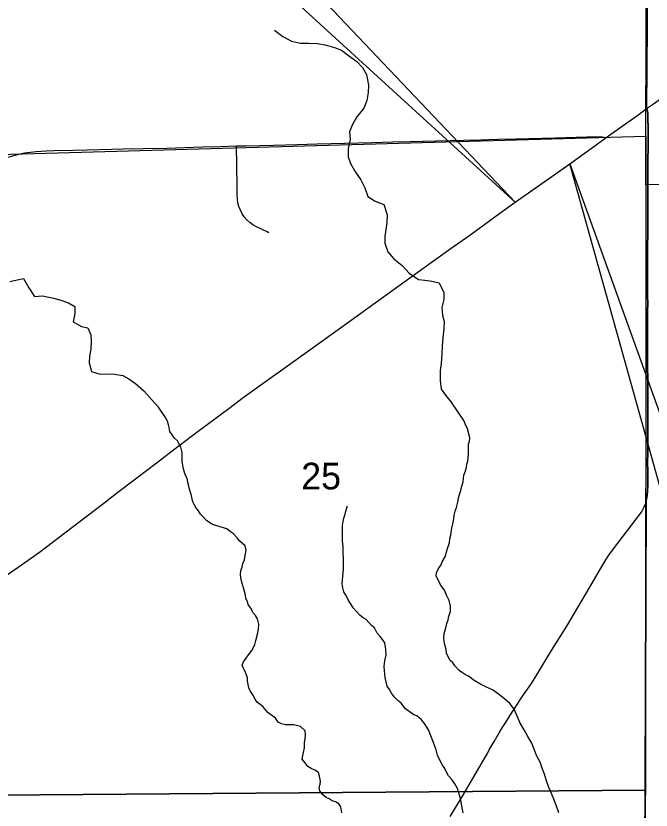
# Model space of a CAD drawing. Extents: x 0 to 34, y 0 to 22.
# Drawn here: x 4.659 to 5.655, y 16.861 to 18.105 of the extents above; entities that cross this region are included whole.
import ezdxf

# ---------------------------------------------------------------- set-up
doc = ezdxf.new("R2010")
doc.units = 0
for name, color, linetype in [('Default', 7, 'Continuous'), ('GM_X_County_Road', 7, 'Continuous'), ('GM_X_Minor_River', 7, 'Continuous'), ('GM_X_Section', 7, 'Continuous'), ('GM_X_Section_Text', 7, 'Continuous'), ('GM_X_State_Route', 7, 'Continuous'), ('GM_X_Township_Road', 7, 'Continuous')]:
    doc.layers.add(name, color=color, linetype=linetype)

msp = doc.modelspace()

# ---------------------------------------------------------------- linework, layer by layer
at = {"layer": 'Default'}
for points in [[(4.6746, 18.6215), (5.442, 17.8135), (4.6746, 18.514)], [(5.7774, 16.9797), (5.5275, 17.8738), (5.8499, 16.9797)]]:
    msp.add_lwpolyline(points, close=True, dxfattribs=at)
at = {"layer": 'GM_X_County_Road'}
for points in [[(5.6497, 17.6146), (5.6497, 17.6266), (5.6498, 17.6421), (5.6498, 17.6545), (5.6497, 17.667), (5.6496, 17.6918), (5.6495, 17.7111), (5.6494, 17.7241), (5.6497, 17.7445), (5.6498, 17.7632), (5.6502, 17.7756), (5.6502, 17.7881), (5.6501, 17.8098), (5.6501, 17.8253), (5.65, 17.8439), (5.65, 17.8687), (5.6501, 17.8819), (5.6503, 17.896), (5.6503, 17.922), (5.65, 17.9519), (5.6496, 17.9557), (5.6487, 17.958), (5.6479, 17.9601)], [(5.3401, 16.8512), (5.3592, 16.8832), (5.3735, 16.9072), (5.3922, 16.9394), (5.3983, 16.9502), (5.4012, 16.9556), (5.4058, 16.9636), (5.4088, 16.969), (5.4167, 16.9823), (5.4216, 16.9901), (5.4266, 16.9979), (5.4359, 17.013), (5.4413, 17.021), (5.446, 17.0285), (5.4513, 17.0367), (5.4674, 17.0599), (5.4707, 17.0652), (5.4756, 17.0731), (5.4916, 17.0996), (5.5014, 17.1154), (5.523, 17.1497), (5.54, 17.1789), (5.5591, 17.2108), (5.5684, 17.2269), (5.5775, 17.2429), (5.5841, 17.2532), (5.5889, 17.2608), (5.5961, 17.2708), (5.611, 17.2905), (5.6246, 17.308), (5.6346, 17.3213), (5.6396, 17.328), (5.6426, 17.3334), (5.644, 17.3362), (5.6464, 17.3421), (5.6476, 17.3466), (5.648, 17.3482), (5.6491, 17.3544), (5.6497, 17.3606), (5.6501, 17.37), (5.65, 17.3886), (5.65, 17.3948), (5.6497, 17.4029), (5.6496, 17.4095), (5.6498, 17.4158), (5.6498, 17.4224), (5.65, 17.4344), (5.6498, 17.4429), (5.6498, 17.4499), (5.6499, 17.4558), (5.6499, 17.462), (5.65, 17.4744), (5.6499, 17.5023), (5.6498, 17.5241), (5.6497, 17.5676), (5.6497, 17.6146)]]:
    msp.add_lwpolyline(points, dxfattribs=at)
at = {"layer": 'GM_X_Minor_River'}
for points in [[(5.0646, 18.0831), (5.0775, 18.0733), (5.0912, 18.0658), (5.1052, 18.0625), (5.1177, 18.0626), (5.1318, 18.0623), (5.1439, 18.0601), (5.1587, 18.056), (5.1697, 18.0519), (5.1803, 18.0436), (5.1936, 18.0342), (5.2024, 18.0244), (5.2085, 18.0138), (5.212, 17.9971), (5.2113, 17.9854), (5.2091, 17.9728), (5.2043, 17.9607), (5.1937, 17.9473), (5.1862, 17.9344), (5.1821, 17.9238), (5.1833, 17.912), (5.18, 17.8976), (5.1797, 17.8847), (5.1835, 17.8741), (5.1916, 17.8605), (5.1996, 17.8484), (5.2061, 17.8359), (5.2107, 17.8223), (5.2225, 17.8151), (5.2358, 17.8099), (5.2412, 17.7936), (5.2405, 17.7819), (5.239, 17.7705), (5.2376, 17.7602), (5.2376, 17.7496), (5.2422, 17.7356), (5.2514, 17.725), (5.2647, 17.7145), (5.2758, 17.7024), (5.2902, 17.6923), (5.3001, 17.6912), (5.311, 17.6901), (5.3224, 17.6871), (5.3301, 17.672), (5.3298, 17.6614), (5.3268, 17.6489), (5.328, 17.6363), (5.3307, 17.6265), (5.33, 17.6151), (5.3282, 17.6015), (5.3275, 17.5878), (5.3268, 17.576), (5.3258, 17.5609), (5.3243, 17.5498), (5.324, 17.5343), (5.326, 17.5207), (5.334, 17.5093), (5.3424, 17.4992)], [(4.6494, 17.6896), (4.6611, 17.692), (4.671, 17.6939), (4.6794, 17.6792), (4.6882, 17.666), (4.7007, 17.6668), (4.7181, 17.6631), (4.728, 17.6605), (4.7416, 17.6557), (4.7515, 17.65), (4.7516, 17.639), (4.7486, 17.6261), (4.7619, 17.619), (4.7718, 17.6168), (4.7767, 17.6058), (4.7772, 17.5963), (4.7765, 17.5834), (4.7746, 17.5724), (4.7739, 17.5618), (4.7778, 17.5485), (4.7911, 17.5444), (4.804, 17.5449), (4.8134, 17.5442), (4.8267, 17.5424), (4.8362, 17.5367), (4.8465, 17.5296), (4.8598, 17.5179), (4.8716, 17.5047), (4.8828, 17.4925)], [(5.1168, 16.9299), (5.1122, 16.936), (5.1076, 16.9413), (5.1087, 16.947), (5.1099, 16.9516), (5.1114, 16.9588), (5.1117, 16.9675), (5.1125, 16.9725), (5.1129, 16.9793), (5.1128, 16.9854), (5.1052, 16.9923), (5.0949, 16.9949), (5.0819, 16.9949), (5.0754, 16.9965), (5.0704, 16.9991), (5.0659, 17.0056), (5.054, 17.0143), (5.0463, 17.0239), (5.0376, 17.0299), (5.0341, 17.0349), (5.0314, 17.0402), (5.0264, 17.0482), (5.0241, 17.0528), (5.0222, 17.0634), (5.0222, 17.0687), (5.0199, 17.0741), (5.0184, 17.0786), (5.0157, 17.0832), (5.0138, 17.0885), (5.0157, 17.0938), (5.0198, 17.0992), (5.0236, 17.1045), (5.029, 17.1113), (5.0316, 17.1159), (5.0335, 17.1208), (5.035, 17.1273), (5.0377, 17.1372), (5.0396, 17.1448), (5.0399, 17.1528), (5.038, 17.1608), (5.0346, 17.1661), (5.0304, 17.171), (5.0284, 17.1763), (5.0231, 17.1836), (5.0219, 17.1881), (5.0196, 17.1931), (5.0188, 17.198), (5.0158, 17.2094), (5.0142, 17.2148), (5.0127, 17.2205), (5.0119, 17.2258), (5.0111, 17.2307), (5.0119, 17.2368), (5.0138, 17.2421), (5.0149, 17.2478), (5.0172, 17.2535), (5.0187, 17.26), (5.0198, 17.2684), (5.0183, 17.2756), (5.0099, 17.2828), (5.006, 17.2878), (5.0003, 17.2939), (4.9953, 17.2973), (4.9896, 17.3019), (4.9846, 17.3034), (4.9793, 17.3049), (4.9709, 17.3076), (4.9663, 17.3095), (4.9579, 17.3148), (4.9529, 17.3201), (4.9483, 17.3251), (4.9453, 17.33), (4.941, 17.3353), (4.9384, 17.3399), (4.9364, 17.3445), (4.9349, 17.3509), (4.9337, 17.3555), (4.9311, 17.3643), (4.9303, 17.3688), (4.9287, 17.3745), (4.928, 17.3791), (4.926, 17.3837), (4.9237, 17.3886), (4.9218, 17.3962), (4.9195, 17.4068), (4.9195, 17.4217), (4.9175, 17.4297), (4.9149, 17.4346), (4.9126, 17.4399), (4.9076, 17.4441), (4.9041, 17.4491), (4.9003, 17.4544), (4.8992, 17.4605), (4.8984, 17.465), (4.8965, 17.4704), (4.8934, 17.4761), (4.8828, 17.4925)], [(5.3203, 17.2233), (5.318, 17.2279), (5.3187, 17.2332), (5.3214, 17.2401), (5.3259, 17.2458), (5.3274, 17.2503), (5.3324, 17.259), (5.3342, 17.2659), (5.3358, 17.2712), (5.3388, 17.2803), (5.3395, 17.2864), (5.3407, 17.2921), (5.3414, 17.297), (5.3425, 17.3031), (5.344, 17.3099), (5.3455, 17.3175), (5.3463, 17.3236), (5.3478, 17.3296), (5.3497, 17.3353), (5.3523, 17.3456), (5.3531, 17.3505), (5.3546, 17.3555), (5.3565, 17.3619), (5.358, 17.3687), (5.3602, 17.3756), (5.3613, 17.3862), (5.3636, 17.3915), (5.3655, 17.3983), (5.3662, 17.4033), (5.3674, 17.4078), (5.3681, 17.4128), (5.3685, 17.4211), (5.3688, 17.428), (5.3688, 17.4344), (5.3703, 17.4394), (5.3707, 17.4443), (5.3669, 17.4584), (5.3634, 17.4664), (5.3611, 17.4714), (5.3424, 17.4992)], [(5.3601, 16.8571), (5.3581, 16.8674), (5.3566, 16.8777), (5.3547, 16.8849), (5.3512, 16.8952), (5.347, 16.9024), (5.3424, 16.9092), (5.3374, 16.9149), (5.3343, 16.9206), (5.3317, 16.9267), (5.3278, 16.9317), (5.324, 16.9385), (5.3198, 16.9476), (5.3178, 16.956), (5.3148, 16.964), (5.3125, 16.9701), (5.3098, 16.9777), (5.3059, 16.9872), (5.2994, 16.9971), (5.2948, 17.0028), (5.2876, 17.0089), (5.283, 17.0104), (5.27, 17.0199), (5.2631, 17.0291), (5.2577, 17.0332), (5.2528, 17.0382), (5.2478, 17.0447), (5.2447, 17.0504), (5.2413, 17.0557), (5.239, 17.0644), (5.2378, 17.069), (5.237, 17.0796), (5.2366, 17.0869), (5.2374, 17.0952), (5.2393, 17.1047), (5.2392, 17.1131), (5.2377, 17.1234), (5.2339, 17.1287), (5.23, 17.1333), (5.2254, 17.1386), (5.2212, 17.147), (5.2166, 17.1508), (5.2082, 17.1599), (5.2036, 17.1626), (5.1987, 17.1664), (5.1925, 17.1732), (5.1879, 17.1785), (5.1845, 17.1835), (5.1807, 17.1899), (5.1772, 17.1964), (5.1734, 17.2033), (5.1715, 17.2097), (5.1707, 17.2158), (5.1718, 17.2272), (5.1729, 17.239), (5.1729, 17.2561), (5.1721, 17.2645), (5.1721, 17.2736), (5.1713, 17.2831), (5.1709, 17.29), (5.1709, 17.3071), (5.172, 17.3135), (5.1731, 17.3185), (5.175, 17.3249), (5.1761, 17.3295), (5.1777, 17.3348), (5.1791, 17.3382)], [(5.3774, 17.0643), (5.3687, 17.0712), (5.3637, 17.0735), (5.3592, 17.0762), (5.3538, 17.0803), (5.3473, 17.0876), (5.3442, 17.0921), (5.3397, 17.0956), (5.337, 17.1013), (5.3343, 17.1073), (5.3335, 17.1131), (5.3312, 17.1226), (5.33, 17.1309), (5.3304, 17.1378), (5.333, 17.1469), (5.3349, 17.1537), (5.3368, 17.1594), (5.338, 17.1651), (5.3402, 17.1727), (5.3402, 17.1811), (5.3383, 17.1895), (5.3341, 17.1979), (5.331, 17.2058), (5.3275, 17.2108), (5.3241, 17.2153), (5.3203, 17.2233)], [(5.5104, 16.8573), (5.5059, 16.869), (5.5026, 16.8785), (5.4988, 16.8873), (5.4947, 16.8968), (5.491, 16.9074), (5.4876, 16.9177), (5.4842, 16.9272), (5.4812, 16.9363), (5.4756, 16.9458), (5.4722, 16.9553), (5.4681, 16.9664), (5.4614, 16.9766), (5.4561, 16.9869), (5.4497, 16.9976), (5.4448, 17.0086), (5.4403, 17.0196), (5.4332, 17.0284), (5.4249, 17.0356), (5.4159, 17.0429), (5.4064, 17.0498), (5.3966, 17.054), (5.3864, 17.0593), (5.3774, 17.0643)], [(5.17, 16.8572), (5.1685, 16.8664), (5.1654, 16.8713), (5.16, 16.8743), (5.1551, 16.8762), (5.1501, 16.8789), (5.1455, 16.8812), (5.139, 16.8865), (5.1356, 16.8918), (5.1344, 16.8968), (5.1359, 16.9021), (5.1367, 16.9067), (5.1351, 16.9147), (5.1332, 16.9204), (5.1279, 16.9242), (5.1218, 16.9265), (5.1168, 16.9299)]]:
    msp.add_lwpolyline(points, dxfattribs=at)
at = {"layer": 'GM_X_Section'}
for points in [[(4.6433, 18.514), (4.6321, 17.8882), (5.6468, 17.9172), (5.6499, 18.8708), (5.6498, 18.8985), (4.6746, 18.9086), (4.6746, 18.514)], [(5.6499, 18.8708), (6.7847, 18.8752), (6.7979, 17.8558), (5.6465, 17.841), (5.6468, 17.9172)], [(5.6468, 17.9172), (5.6465, 17.841), (5.6459, 16.8927), (4.6282, 16.8848), (4.6321, 17.8882)], [(6.8036, 16.9797), (6.7979, 17.8558), (5.6465, 17.841), (5.6459, 16.8927), (5.644, 16.8278), (5.7774, 16.8294), (5.7774, 16.9797)], [(5.6459, 16.8927), (5.644, 16.8278), (5.6379, 15.8781), (4.6171, 15.8766), (4.6282, 16.8848)]]:
    msp.add_lwpolyline(points, close=True, dxfattribs=at)
at = {"layer": 'GM_X_State_Route'}
msp.add_line((5.442, 17.8135), (5.5275, 17.8738), dxfattribs=at)
for points in [[(5.6549, 18.8539), (5.6477, 17.9606), (5.6485, 17.9585), (5.6494, 17.9562), (5.6498, 17.9525), (5.6501, 17.9226), (5.6501, 17.8965), (5.6499, 17.8824), (5.6498, 17.8693), (5.6498, 17.8445), (5.6499, 17.8258), (5.6499, 17.8103), (5.65, 17.7886), (5.65, 17.7762), (5.6496, 17.7637), (5.6495, 17.7451), (5.6492, 17.7246), (5.6493, 17.7117), (5.6494, 17.6924), (5.6495, 17.6675), (5.6496, 17.6551), (5.6495, 17.6427), (5.6495, 17.6271), (5.6495, 17.5681), (5.6496, 17.5246), (5.6497, 17.5029), (5.6498, 17.4749), (5.6497, 17.4626), (5.6497, 17.4564), (5.6496, 17.4505), (5.6496, 17.4434), (5.6497, 17.4349), (5.6496, 17.423), (5.6496, 17.4163), (5.6494, 17.41), (5.6494, 17.4034), (5.6497, 17.3954), (5.6498, 17.3892), (5.6499, 17.3705), (5.6495, 17.3612), (5.6489, 17.3549), (5.6478, 17.3487), (5.6474, 17.3472), (5.6423, 16.0151)], [(5.6423, 16.0151), (5.6474, 17.3472), (5.6478, 17.3487), (5.6489, 17.3549), (5.6495, 17.3612), (5.6499, 17.3705), (5.6498, 17.3892), (5.6497, 17.3954), (5.6494, 17.4034), (5.6494, 17.41), (5.6496, 17.4163), (5.6496, 17.423), (5.6497, 17.4349), (5.6496, 17.4434), (5.6496, 17.4505), (5.6497, 17.4564), (5.6497, 17.4626), (5.6498, 17.4749), (5.6497, 17.5029), (5.6496, 17.5246), (5.6495, 17.5681), (5.6495, 17.6271), (5.6495, 17.6427), (5.6496, 17.6551), (5.6495, 17.6675), (5.6494, 17.6924), (5.6493, 17.7117), (5.6492, 17.7246), (5.6495, 17.7451), (5.6496, 17.7637), (5.65, 17.7762), (5.65, 17.7886), (5.6499, 17.8103), (5.6499, 17.8258), (5.6498, 17.8445), (5.6498, 17.8693), (5.6499, 17.8824), (5.6501, 17.8965), (5.6501, 17.9226), (5.6498, 17.9525), (5.6494, 17.9562), (5.6485, 17.9585), (5.6477, 17.9606), (5.6549, 18.8539)], [(5.6479, 17.9601), (5.6588, 17.9679), (5.6992, 17.9967), (5.7498, 18.0326), (5.8201, 18.0828), (5.858, 18.11), (5.8686, 18.1179), (5.8778, 18.1246), (5.8808, 18.127), (5.884, 18.1295), (5.8975, 18.1408), (5.9012, 18.1441), (5.916, 18.1573), (5.9293, 18.1697), (5.9473, 18.1863), (5.974, 18.2106), (5.9929, 18.2279)], [(4.6451, 17.2297), (4.6732, 17.2495), (4.696, 17.2656), (4.7159, 17.2804), (4.7576, 17.3125), (4.7968, 17.3424), (4.8167, 17.3577), (4.8484, 17.3817), (4.8789, 17.4048), (4.9131, 17.4307), (4.9428, 17.4534), (4.973, 17.476), (4.9928, 17.4907), (5.0152, 17.5076), (5.0428, 17.5277), (5.0883, 17.5601), (5.1844, 17.6286), (5.2315, 17.6627), (5.2576, 17.6814), (5.2899, 17.7046), (5.3417, 17.7416), (5.3705, 17.762), (5.418, 17.7962), (5.442, 17.8135), (5.4746, 17.8366), (5.5275, 17.8738), (5.5628, 17.8992), (5.5847, 17.9148), (5.6058, 17.9298), (5.6361, 17.9516), (5.6479, 17.9601)]]:
    msp.add_lwpolyline(points, dxfattribs=at)
at = {"layer": 'GM_X_Township_Road'}
for points in [[(5.0048, 17.9018), (5.0193, 17.9018), (5.0628, 17.9028), (5.1001, 17.9039), (5.1312, 17.9048), (5.1747, 17.906), (5.2182, 17.9071), (5.2493, 17.908), (5.2773, 17.9085), (5.3178, 17.9096), (5.3613, 17.9107), (5.3862, 17.9114), (5.4141, 17.9123), (5.4421, 17.9127), (5.5043, 17.9145), (5.5541, 17.9159), (5.5733, 17.9162), (5.5764, 17.916), (5.5783, 17.9157), (5.5847, 17.9148)], [(4.6427, 17.883), (4.6637, 17.8886), (4.6726, 17.8907), (4.6817, 17.8922), (4.6909, 17.8932), (4.7064, 17.8941), (4.7188, 17.8945), (4.7482, 17.8952), (4.7703, 17.8957), (4.8092, 17.8967), (4.8274, 17.897), (4.8585, 17.8975), (4.8957, 17.8983), (4.9516, 17.9002), (4.9795, 17.9009), (5.0048, 17.9018)], [(5.0554, 17.7656), (5.0527, 17.767), (5.036, 17.7749), (5.0307, 17.778), (5.0257, 17.7817), (5.0212, 17.7858), (5.0171, 17.7905), (5.0137, 17.7956), (5.0109, 17.8011), (5.0087, 17.8068), (5.0072, 17.8128), (5.0064, 17.8189), (5.006, 17.825), (5.0059, 17.8374), (5.0055, 17.8713), (5.0048, 17.9018)]]:
    msp.add_lwpolyline(points, dxfattribs=at)

# ---------------------------------------------------------------- texts
at = {"layer": 'GM_X_Section_Text'}
msp.add_text('25', height=0.04186, rotation=0, dxfattribs=at).set_placement((5.1064, 17.3637))

doc.saveas('drawing.dxf')
